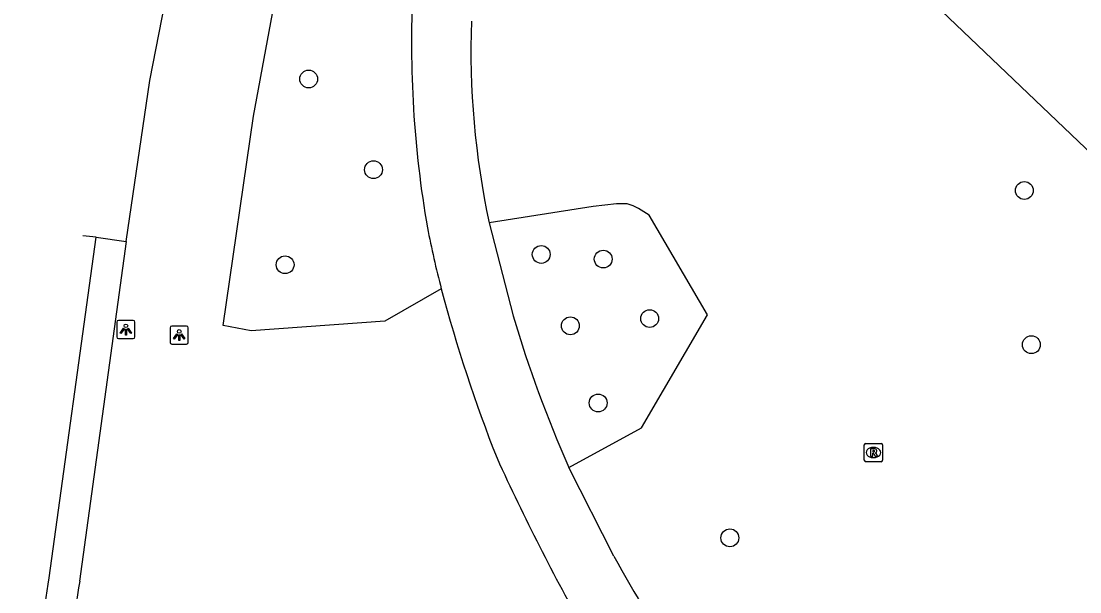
# Model space of a CAD drawing. Extents: x 161402 to 161933, y 381650 to 382313.
# Drawn here: x 161413.5 to 161471.6, y 381793.6 to 381825 of the extents above; entities that cross this region are included whole.
import ezdxf

# ---------------------------------------------------------------- set-up
doc = ezdxf.new("R2010")
doc.units = 0
for name, color, linetype in [('IMGEO_Boom', 7, 'Continuous'), ('IMGEO_Groenvoorziening', 7, 'Continuous'), ('IMGEO_Lichtpunt', 7, 'Continuous'), ('IMGEO_Meer_plas_ven_vijver', 7, 'Continuous'), ('IMGEO_Rijbaan_lokaal_gesloten', 7, 'Continuous'), ('IMGEO_Rijbaan_lokaal_open', 7, 'Continuous'), ('IMGEO_Rioolput', 7, 'Continuous'), ('IMGEO_Voetpad_gesloten', 7, 'Continuous')]:
    doc.layers.add(name, color=color, linetype=linetype)

msp = doc.modelspace()

# ---------------------------------------------------------------- linework, layer by layer
at = {"layer": 'IMGEO_Boom'}
for centre in [(161429.309, 381821.779), (161432.868, 381816.801), (161468.592, 381815.659), (161442.074, 381812.149), (161445.477, 381811.894), (161428.016, 381811.582), (161448.027, 381808.627), (161443.674, 381808.231), (161468.978, 381807.193), (161445.199, 381803.995), (161452.429, 381796.589)]:
    msp.add_circle(centre, 0.489, dxfattribs=at)
at = {"layer": 'IMGEO_Groenvoorziening'}
for points in [[(161436.591, 381810.254), (161433.484, 381808.482), (161426.162, 381807.955), (161424.614, 381808.251), (161426.287, 381819.739), (161427.819, 381828.074), (161430.648, 381839.029)], [(161443.59, 381800.45), (161447.575, 381802.632), (161451.21, 381808.842), (161448.005, 381814.303), (161447.405, 381814.676), (161447.113, 381814.822), (161446.784, 381814.932), (161446.2, 381814.932), (161444.921, 381814.786), (161439.215, 381813.886)]]:
    msp.add_lwpolyline(points, dxfattribs=at)
at = {"layer": 'IMGEO_Lichtpunt'}
for p, q in [((161418.78, 381808.431), (161418.78, 381807.624)), ((161418.78, 381808.431), (161418.78, 381807.624)), ((161419.682, 381808.526), (161418.874, 381808.526)), ((161419.682, 381808.526), (161418.874, 381808.526)), ((161419.776, 381807.624), (161419.776, 381808.431)), ((161419.776, 381807.624), (161419.776, 381808.431)), ((161421.707, 381808.125), (161421.707, 381807.318)), ((161421.707, 381808.125), (161421.707, 381807.318)), ((161422.609, 381808.22), (161421.801, 381808.22)), ((161422.609, 381808.22), (161421.801, 381808.22)), ((161422.703, 381807.318), (161422.703, 381808.125)), ((161422.703, 381807.318), (161422.703, 381808.125)), ((161418.874, 381807.53), (161419.682, 381807.53)), ((161418.874, 381807.53), (161419.682, 381807.53)), ((161421.801, 381807.224), (161422.609, 381807.224)), ((161421.801, 381807.224), (161422.609, 381807.224))]:
    msp.add_line(p, q, dxfattribs=at)
for points in [[(161419.154, 381808.095), (161419.193, 381808.067), (161419.005, 381807.805), (161418.967, 381807.832), (161419.154, 381808.095)], [(161419.256, 381808.047), (161419.303, 381808.047), (161419.303, 381807.725), (161419.256, 381807.725), (161419.256, 381808.047)], [(161419.366, 381808.067), (161419.404, 381808.094), (161419.591, 381807.832), (161419.552, 381807.804), (161419.366, 381808.067)], [(161422.081, 381807.789), (161422.12, 381807.761), (161421.932, 381807.499), (161421.894, 381807.526), (161422.081, 381807.789)], [(161422.183, 381807.741), (161422.23, 381807.741), (161422.23, 381807.419), (161422.183, 381807.419), (161422.183, 381807.741)], [(161422.293, 381807.761), (161422.331, 381807.788), (161422.518, 381807.526), (161422.479, 381807.498), (161422.293, 381807.761)]]:
    msp.add_lwpolyline(points, dxfattribs=at)
for centre in [(161419.279, 381808.229), (161422.206, 381807.923)]:
    msp.add_circle(centre, 0.0994, dxfattribs=at)
for centre, start, end in [((161418.874, 381808.431), 90, 180), ((161418.874, 381808.431), 90, 180), ((161419.682, 381808.431), 0, 90), ((161419.682, 381808.431), 0, 90), ((161421.801, 381808.125), 90, 180), ((161421.801, 381808.125), 90, 180), ((161422.609, 381808.125), 0, 90), ((161422.609, 381808.125), 0, 90), ((161418.874, 381807.624), 180, 270), ((161418.874, 381807.624), 180, 270), ((161419.682, 381807.624), 270, 0), ((161419.682, 381807.624), 270, 360), ((161421.801, 381807.318), 180, 270), ((161421.801, 381807.318), 180, 270), ((161422.609, 381807.318), 270, 0), ((161422.609, 381807.318), 270, 360)]:
    msp.add_arc(centre, 0.0946, start, end, dxfattribs=at)
at = {"layer": 'IMGEO_Meer_plas_ven_vijver'}
msp.add_lwpolyline([(161518.302, 381773.777), (161500, 381791.236), (161460.501, 381828.916)], dxfattribs=at)
at = {"layer": 'IMGEO_Rijbaan_lokaal_gesloten'}
for points in [[(161415.058, 381794.404), (161417.64, 381813.091)], [(161419.29, 381812.865), (161416.74, 381794.214)]]:
    msp.add_lwpolyline(points, dxfattribs=at)
for centre, radius, start, end in [((161630.229, 381760.42), 217.839, 171.02484, 174.13781), ((161656.654, 381756.69), 242.83, 171.11059, 173.94938)]:
    msp.add_arc(centre, radius, start, end, dxfattribs=at)
at = {"layer": 'IMGEO_Rijbaan_lokaal_open'}
for points in [[(161419.29, 381812.865), (161420.584, 381821.704), (161422.265, 381830.223)], [(161417.64, 381813.091), (161416.916, 381813.164)], [(161417.64, 381813.091), (161419.29, 381812.865)]]:
    msp.add_lwpolyline(points, dxfattribs=at)
at = {"layer": 'IMGEO_Rioolput'}
for p, q in [((161459.807, 381800.846), (161459.807, 381801.698)), ((161459.882, 381801.772), (161460.734, 381801.772)), ((161460.295, 381801.552), (161460.32, 381801.552)), ((161460.808, 381801.698), (161460.808, 381800.846)), ((161460.734, 381800.772), (161459.882, 381800.772)), ((161460.318, 381800.992), (161460.293, 381800.992))]:
    msp.add_line(p, q, dxfattribs=at)
for points in [[(161459.807, 381800.846), (161459.807, 381801.698)], [(161459.882, 381801.772), (161460.734, 381801.772)], [(161460.396, 381801.47), (161460.144, 381801.472), (161460.144, 381801.072)], [(161460.322, 381801.391), (161460.268, 381801.391), (161460.268, 381801.31)], [(161460.808, 381801.698), (161460.808, 381800.846)], [(161460.734, 381800.772), (161459.882, 381800.772)], [(161460.144, 381801.072), (161460.268, 381801.072), (161460.268, 381801.234), (161460.279, 381801.234)], [(161460.268, 381801.31), (161460.32, 381801.31)], [(161460.326, 381801.205), (161460.397, 381801.072), (161460.537, 381801.072), (161460.472, 381801.198)]]:
    msp.add_lwpolyline(points, dxfattribs=at)
for centre, radius, start, end in [((161459.884, 381801.696), 0.0765, 91.55205, 178.44795), ((161459.884, 381801.696), 0.0765, 91.55205, 178.44795), ((161460.328, 381801.295), 0.0964, 77.00612, 93.18647), ((161460.342, 381801.352), 0.0378, 276.66336, 79.67722), ((161460.395, 381801.36), 0.109, 350.36119, 89.41601), ((161460.393, 381801.36), 0.112, 277.58423, 350.98172), ((161460.732, 381801.696), 0.0765, 1.55205, 88.44795), ((161460.732, 381801.696), 0.0765, 1.55205, 88.44795), ((161459.884, 381800.848), 0.0765, 181.55205, 268.44795), ((161459.884, 381800.848), 0.0765, 181.55205, 268.44795), ((161460.278, 381801.181), 0.0533, 26.02933, 88.69889), ((161460.304, 381801.499), 0.19, 274.7715, 282.96867), ((161460.377, 381801.145), 0.108, 29.51342, 73.79051), ((161460.732, 381800.848), 0.0765, 271.55205, 358.44795), ((161460.732, 381800.848), 0.0765, 271.55205, 358.44795)]:
    msp.add_arc(centre, radius, start, end, dxfattribs=at)
for centre, major_axis, ratio, start_param, end_param in [((161460.294, 381801.272), (-0.387, 0.002), 0.722429, 4.712389, 7.853982), ((161460.319, 381801.272), (-0.39, 0.002), 0.717154, 1.570796, 4.712389)]:
    msp.add_ellipse(centre, major_axis=major_axis, ratio=ratio, start_param=start_param, end_param=end_param, dxfattribs=at)
at = {"layer": 'IMGEO_Voetpad_gesloten'}
for points in [[(161439.215, 381813.886), (161440.536, 381808.774)], [(161446.062, 381795.587), (161443.59, 381800.45)]]:
    msp.add_lwpolyline(points, dxfattribs=at)
for centre, radius, start, end in [((161494.345, 381823.774), 59.393, 177.15912, 189.84706), ((161483.926, 381823.402), 45.713, 178.0539, 192.01469), ((161492.833, 381824.799), 58.093, 191.09817, 194.50005), ((161519.209, 381832.274), 85.502, 194.92395, 201.48291), ((161507.931, 381828.778), 70.301, 196.5321, 203.76316), ((161551.753, 381852.024), 123.187, 204.48896, 209.47756), ((161513.664, 381832.576), 77.06, 208.68531, 219.30327)]:
    msp.add_arc(centre, radius, start, end, dxfattribs=at)

doc.saveas('drawing.dxf')
